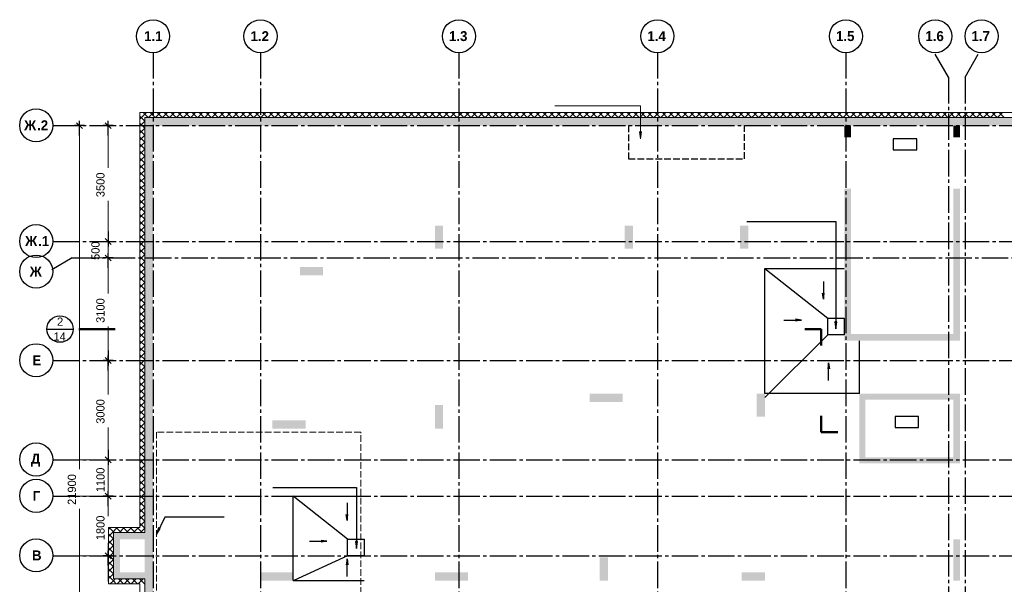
# Model space of a CAD drawing. Header units: millimetres. Extents: x -56135 to 1694203, y -446411 to -23139.
# Tile 284 of 311: x 931930 to 961700, y -40230 to -23163. Entities that reach past the tile are written whole.
import ezdxf

# ---------------------------------------------------------------- set-up
doc = ezdxf.new("R2010")
doc.units = ezdxf.units.MM
doc.linetypes.add('______2', pattern=[270, 200, -70])
doc.linetypes.add('______5', pattern=[1100, 800, -100, 100, -100])
for name, color, linetype, lineweight in [('Standard', 7, 'Continuous', 25), ('Навесной фасад', 7, 'Continuous', 25), ('Общий01', 7, 'Continuous', 13), ('Оси', 40, '______5', 18), ('Стена', 7, 'Continuous', 50), ('Текст_ общее', 7, 'Continuous', 25)]:
    doc.layers.add(name, color=color, linetype=linetype, lineweight=lineweight)
doc.layers.add('Стена_ бетон несущ.', color=7, linetype='Continuous', lineweight=70, true_color=0xb4b496)
doc.styles.add('ARIAL', font='arial.ttf')
doc.styles.add('MtXpl_Century_Gothic', font='GOTHIC.TTF')
doc.styles.add('MtXpl_Century_Gothic_1', font='GOTHICB.TTF')

# ---------------------------------------------------------------- blocks, each defined once
blk = doc.blocks.new('стен пров')
at = {"layer": 'Стена_ бетон несущ.', "linetype": 'Continuous', "lineweight": 18, "true_color": 0xf1f1f1, "transparency": 33554687}
for points in [[(-26837, 393), (4064, 393), (4314, 393), (4314, 643), (-26837, 643)], [(-26587, -8647), (-26587, 393), (-26837, 393), (-26837, -21657), (-26587, -21657), (-26587, -8767)], [(-5687, 393), (-5687, 43), (-5487, 43), (-5487, 393)], [(-2387, 393), (-2387, 43), (-2187, 43), (-2187, 393)], [(-5487, -5907), (-5487, -1507), (-5687, -1507), (-5687, -5907)], [(-2387, -1507), (-2387, -5907), (-2187, -5907), (-2187, -1507)], [(-18066, -2627), (-18066, -3327), (-17816, -3327), (-17816, -2627)], [(-12326, -2627), (-12326, -3327), (-12076, -3327), (-12076, -2627)], [(-8836, -2627), (-8836, -3327), (-8586, -3327), (-8586, -2627)], [(-22146, -4127), (-21446, -4127), (-21446, -3877), (-22146, -3877)], [(-2187, -5907), (-5687, -5907), (-5687, -6107), (-2187, -6107)], [(-13386, -7957), (-12386, -7957), (-12386, -7707), (-13386, -7707)], [(-8336, -7707), (-8336, -8407), (-8086, -8407), (-8086, -7707)], [(-2387, -7707), (-5227, -7707), (-5227, -7887), (-2387, -7887)], [(-2387, -7707), (-2387, -9817), (-2187, -9817), (-2187, -7707)], [(-5227, -7887), (-5227, -9817), (-5047, -9817), (-5047, -7887)], [(-18066, -8050), (-18066, -8767), (-17816, -8767), (-17816, -8050)], [(-22976, -8767), (-21976, -8767), (-21976, -8517), (-22976, -8517)], [(-5047, -9817), (-2387, -9817), (-2387, -9637), (-5047, -9637)], [(-27587, -13307), (-27587, -11907), (-27787, -11907), (-27787, -13307)], [(-27587, -12107), (-26837, -12107), (-26837, -11907), (-27587, -11907)], [(-2387, -12107), (-2387, -13357), (-2187, -13357), (-2187, -12107)], [(-13086, -12657), (-13086, -13357), (-12836, -13357), (-12836, -12657)], [(-26837, -13107), (-27587, -13107), (-27587, -13307), (-26837, -13307)], [(-23346, -13357), (-22346, -13357), (-22346, -13107), (-23346, -13107)], [(-18066, -13357), (-17066, -13357), (-17066, -13107), (-18066, -13107)], [(-8786, -13357), (-8086, -13357), (-8086, -13107), (-8786, -13107)]]:
    blk.add_hatch(color=7, dxfattribs=at).paths.add_polyline_path(points)
at = {"layer": 'Текст_ общее', "linetype": 'Continuous', "lineweight": 13, "transparency": 33554687}
blk.add_hatch(color=7, dxfattribs=at).paths.add_polyline_path([(-11877, 202), (-11847, -8), (-11817, 202)])
at = {"layer": 'Текст_ общее', "linetype": 'Continuous', "lineweight": 25, "transparency": 33554687}
for points in [[(-5975, -5536), (-5945, -5746), (-5915, -5536)], [(-26421, -11760), (-26487, -11961), (-26367, -11786)], [(-20466, -12175), (-20436, -12385), (-20406, -12175)]]:
    blk.add_hatch(color=7, dxfattribs=at).paths.add_polyline_path(points)
at = {"color": 0, "linetype": 'ByBlock', "lineweight": -2}
for p, q in [((-28660, 393), (-28960, 393)), ((-28720, 303), (-28900, 483)), ((-28810, 93), (-28810, 543)), ((-27797, 393), (-28097, 393)), ((-27857, 303), (-28037, 483)), ((-27947, 93), (-27947, 543)), ((-27947, -2807), (-27947, -3257)), ((-27947, -2807), (-27947, -3257)), ((-28097, -3107), (-27797, -3107)), ((-28097, -3107), (-27797, -3107)), ((-28037, -3017), (-27857, -3197)), ((-28037, -3017), (-27857, -3197)), ((-27857, -3697), (-28037, -3517)), ((-27857, -3697), (-28037, -3517)), ((-27947, -3907), (-27947, -3457)), ((-27947, -3907), (-27947, -3457)), ((-27797, -3607), (-28097, -3607)), ((-27797, -3607), (-28097, -3607)), ((-29800, -5756), (-29000, -5756)), ((-27947, -6407), (-27947, -6857)), ((-27797, -6707), (-28097, -6707)), ((-28097, -6707), (-27797, -6707)), ((-27857, -6797), (-28037, -6617)), ((-28037, -6617), (-27857, -6797)), ((-27947, -7007), (-27947, -6557)), ((-27947, -9407), (-27947, -9857)), ((-27947, -9407), (-27947, -9857)), ((-28097, -9707), (-27797, -9707)), ((-28097, -9707), (-27797, -9707)), ((-28037, -9617), (-27857, -9797)), ((-28037, -9617), (-27857, -9797)), ((-27857, -10897), (-28037, -10717)), ((-27857, -10897), (-28037, -10717)), ((-27947, -11107), (-27947, -10657)), ((-27947, -11107), (-27947, -10657)), ((-27797, -10807), (-28097, -10807)), ((-27797, -10807), (-28097, -10807)), ((-27947, -12307), (-27947, -12757)), ((-27947, -12907), (-27947, -12457)), ((-27797, -12607), (-28097, -12607)), ((-28097, -12607), (-27797, -12607)), ((-27857, -12697), (-28037, -12517)), ((-28037, -12517), (-27857, -12697))]:
    blk.add_line(p, q, dxfattribs=at)
for centre, radius in [((-26587, 3096), 500), ((-23337, 3096), 500), ((-17337, 3096), 500), ((-11337, 3096), 500), ((-5637, 3096), 500), ((-2937, 3096), 500), ((-1537, 3096), 500), ((-30119, 403), 500), ((-30119, -3097), 500), ((-30119, -4017), 500), ((-29400, -5756), 400), ((-30119, -6697), 500), ((-30119, -9697), 500), ((-30119, -10797), 500), ((-30119, -12597), 500)]:
    blk.add_circle(centre, radius, dxfattribs=at)
at = {"layer": 'Standard', "color": 7, "linetype": 'Continuous', "lineweight": 25, "transparency": 33554687}
for p, q in [((-6187, -5427), (-5687, -5427)), ((-6187, -5927), (-6187, -5427)), ((-6187, -5427), (-6187, -5427)), ((-5687, -5427), (-5687, -5927)), ((-5687, -5927), (-6187, -5927)), ((-20707, -12107), (-20207, -12107)), ((-20707, -12607), (-20707, -12107)), ((-20707, -12107), (-20707, -12107)), ((-20207, -12107), (-20207, -12607)), ((-20207, -12607), (-20707, -12607))]:
    blk.add_line(p, q, dxfattribs=at)
at = {"layer": 'Standard', "color": 7, "linetype": 'Continuous', "lineweight": 50, "transparency": 33554687}
for p, q in [((-28234, -5756), (-28834, -5756)), ((-28234, -5756), (-27734, -5756)), ((-6884, -5756), (-6384, -5756)), ((-6384, -5756), (-6384, -6256)), ((-6384, -8374), (-6384, -8874)), ((-6384, -8874), (-5884, -8874))]:
    blk.add_line(p, q, dxfattribs=at)
at = {"layer": 'Standard', "color": 7, "linetype": '______2', "lineweight": 13, "transparency": 33554687}
for p, q in [((-20307, -8867), (-26487, -8867)), ((-26487, -8867), (-26487, -16057)), ((-20307, -17537), (-20307, -8867))]:
    blk.add_line(p, q, dxfattribs=at)
at = {"layer": 'Навесной фасад', "color": 41, "linetype": 'Continuous', "lineweight": 13, "transparency": 33554687}
for p, q in [((51764, 793), (-26987, 793)), ((-26987, 793), (-26987, 643)), ((-26987, 643), (-26987, -11757)), ((-26837, 393), (-26837, 643)), ((-26837, 643), (4314, 643)), ((-26837, -11907), (-26837, 393)), ((-26987, -11757), (-27937, -11757)), ((-27937, -11757), (-27937, -11907)), ((-27937, -11907), (-27937, -13457)), ((-27787, -11907), (-27587, -11907)), ((-27787, -13307), (-27787, -11907)), ((-27787, -11907), (-27787, -11907)), ((-27587, -11907), (-26987, -11907)), ((-26987, -11907), (-26837, -11907)), ((-26837, -11907), (-26837, -11907)), ((-27587, -13307), (-27787, -13307)), ((-27787, -13307), (-27787, -13307)), ((-26837, -13307), (-27587, -13307)), ((-26837, -13457), (-26837, -13307)), ((-27937, -13457), (-27787, -13457)), ((-27787, -13457), (-26987, -13457)), ((-26987, -13457), (-26987, -21807)), ((-26837, -21657), (-26837, -13457))]:
    blk.add_line(p, q, dxfattribs=at)
at = {"layer": 'Навесной фасад', "color": 41, "linetype": 'Continuous', "lineweight": 18, "transparency": 33554687}
for p, q in [((-26947, 643), (-26987, 682)), ((-26987, 591), (-26934, 643)), ((-26837, 532), (-26947, 643)), ((-26934, 643), (-26784, 793)), ((-26735, 643), (-26885, 793)), ((-26722, 643), (-26572, 793)), ((-26523, 643), (-26673, 793)), ((-26510, 643), (-26360, 793)), ((-26311, 643), (-26461, 793)), ((-26298, 643), (-26148, 793)), ((-26099, 643), (-26249, 793)), ((-26086, 643), (-25936, 793)), ((-25887, 643), (-26037, 793)), ((-25873, 643), (-25723, 793)), ((-25675, 643), (-25825, 793)), ((-25661, 643), (-25511, 793)), ((-25463, 643), (-25613, 793)), ((-25449, 643), (-25299, 793)), ((-25250, 643), (-25400, 793)), ((-25237, 643), (-25087, 793)), ((-25038, 643), (-25188, 793)), ((-25025, 643), (-24875, 793)), ((-24826, 643), (-24976, 793)), ((-24813, 643), (-24663, 793)), ((-24614, 643), (-24764, 793)), ((-24601, 643), (-24451, 793)), ((-24402, 643), (-24552, 793)), ((-24388, 643), (-24238, 793)), ((-24190, 643), (-24340, 793)), ((-24176, 643), (-24026, 793)), ((-23978, 643), (-24128, 793)), ((-23964, 643), (-23814, 793)), ((-23765, 643), (-23915, 793)), ((-23752, 643), (-23602, 793)), ((-23553, 643), (-23703, 793)), ((-23540, 643), (-23390, 793)), ((-23341, 643), (-23491, 793)), ((-23328, 643), (-23178, 793)), ((-23129, 643), (-23279, 793)), ((-23116, 643), (-22966, 793)), ((-22917, 643), (-23067, 793)), ((-22904, 643), (-22754, 793)), ((-22705, 643), (-22855, 793)), ((-22691, 643), (-22541, 793)), ((-22493, 643), (-22643, 793)), ((-22479, 643), (-22329, 793)), ((-22281, 643), (-22431, 793)), ((-22267, 643), (-22117, 793)), ((-22068, 643), (-22218, 793)), ((-22055, 643), (-21905, 793)), ((-21856, 643), (-22006, 793)), ((-21843, 643), (-21693, 793)), ((-21644, 643), (-21794, 793)), ((-21631, 643), (-21481, 793)), ((-21432, 643), (-21582, 793)), ((-21419, 643), (-21269, 793)), ((-21220, 643), (-21370, 793)), ((-21207, 643), (-21057, 793)), ((-21008, 643), (-21158, 793)), ((-20994, 643), (-20844, 793)), ((-20796, 643), (-20946, 793)), ((-20782, 643), (-20632, 793)), ((-20584, 643), (-20734, 793)), ((-20570, 643), (-20420, 793)), ((-20371, 643), (-20521, 793)), ((-20358, 643), (-20208, 793)), ((-20159, 643), (-20309, 793)), ((-20146, 643), (-19996, 793)), ((-19947, 643), (-20097, 793)), ((-19934, 643), (-19784, 793)), ((-19735, 643), (-19885, 793)), ((-19722, 643), (-19572, 793)), ((-19523, 643), (-19673, 793)), ((-19509, 643), (-19359, 793)), ((-19311, 643), (-19461, 793)), ((-19297, 643), (-19147, 793)), ((-19099, 643), (-19249, 793)), ((-19085, 643), (-18935, 793)), ((-18886, 643), (-19036, 793)), ((-18873, 643), (-18723, 793)), ((-18674, 643), (-18824, 793)), ((-18661, 643), (-18511, 793)), ((-18462, 643), (-18612, 793)), ((-18449, 643), (-18299, 793)), ((-18250, 643), (-18400, 793)), ((-18237, 643), (-18087, 793)), ((-18038, 643), (-18188, 793)), ((-18025, 643), (-17875, 793)), ((-17826, 643), (-17976, 793)), ((-17812, 643), (-17662, 793)), ((-17614, 643), (-17764, 793)), ((-17600, 643), (-17450, 793)), ((-17402, 643), (-17552, 793)), ((-17388, 643), (-17238, 793)), ((-17189, 643), (-17339, 793)), ((-17176, 643), (-17026, 793)), ((-16977, 643), (-17127, 793)), ((-16964, 643), (-16814, 793)), ((-16765, 643), (-16915, 793)), ((-16752, 643), (-16602, 793)), ((-16553, 643), (-16703, 793)), ((-16540, 643), (-16390, 793)), ((-16341, 643), (-16491, 793)), ((-16327, 643), (-16177, 793)), ((-16129, 643), (-16279, 793)), ((-16115, 643), (-15965, 793)), ((-15917, 643), (-16067, 793)), ((-15903, 643), (-15753, 793)), ((-15704, 643), (-15854, 793)), ((-15691, 643), (-15541, 793)), ((-15492, 643), (-15642, 793)), ((-15479, 643), (-15329, 793)), ((-15280, 643), (-15430, 793)), ((-15267, 643), (-15117, 793)), ((-15068, 643), (-15218, 793)), ((-15055, 643), (-14905, 793)), ((-14856, 643), (-15006, 793)), ((-14843, 643), (-14693, 793)), ((-14644, 643), (-14794, 793)), ((-14630, 643), (-14480, 793)), ((-14432, 643), (-14582, 793)), ((-14418, 643), (-14268, 793)), ((-14220, 643), (-14370, 793)), ((-14206, 643), (-14056, 793)), ((-14007, 643), (-14157, 793)), ((-13994, 643), (-13844, 793)), ((-13795, 643), (-13945, 793)), ((-13782, 643), (-13632, 793)), ((-13583, 643), (-13733, 793)), ((-13570, 643), (-13420, 793)), ((-13371, 643), (-13521, 793)), ((-13358, 643), (-13208, 793)), ((-13159, 643), (-13309, 793)), ((-13145, 643), (-12995, 793)), ((-12947, 643), (-13097, 793)), ((-12933, 643), (-12783, 793)), ((-12735, 643), (-12885, 793)), ((-12721, 643), (-12571, 793)), ((-12522, 643), (-12672, 793)), ((-12509, 643), (-12359, 793)), ((-12310, 643), (-12460, 793)), ((-12297, 643), (-12147, 793)), ((-12098, 643), (-12248, 793)), ((-12085, 643), (-11935, 793)), ((-11886, 643), (-12036, 793)), ((-11873, 643), (-11723, 793)), ((-11674, 643), (-11824, 793)), ((-11661, 643), (-11511, 793)), ((-11462, 643), (-11612, 793)), ((-11448, 643), (-11298, 793)), ((-11250, 643), (-11400, 793)), ((-11236, 643), (-11086, 793)), ((-11038, 643), (-11188, 793)), ((-11024, 643), (-10874, 793)), ((-10825, 643), (-10975, 793)), ((-10812, 643), (-10662, 793)), ((-10613, 643), (-10763, 793)), ((-10600, 643), (-10450, 793)), ((-10401, 643), (-10551, 793)), ((-10388, 643), (-10238, 793)), ((-10189, 643), (-10339, 793)), ((-10176, 643), (-10026, 793)), ((-9977, 643), (-10127, 793)), ((-9964, 643), (-9814, 793)), ((-9765, 643), (-9915, 793)), ((-9751, 643), (-9601, 793)), ((-9553, 643), (-9703, 793)), ((-9539, 643), (-9389, 793)), ((-9341, 643), (-9491, 793)), ((-9327, 643), (-9177, 793)), ((-9128, 643), (-9278, 793)), ((-9115, 643), (-8965, 793)), ((-8916, 643), (-9066, 793)), ((-8903, 643), (-8753, 793)), ((-8704, 643), (-8854, 793)), ((-8691, 643), (-8541, 793)), ((-8492, 643), (-8642, 793)), ((-8479, 643), (-8329, 793)), ((-8280, 643), (-8430, 793)), ((-8266, 643), (-8116, 793)), ((-8068, 643), (-8218, 793)), ((-8054, 643), (-7904, 793)), ((-7856, 643), (-8006, 793)), ((-7842, 643), (-7692, 793)), ((-7643, 643), (-7793, 793)), ((-7630, 643), (-7480, 793)), ((-7431, 643), (-7581, 793)), ((-7418, 643), (-7268, 793)), ((-7219, 643), (-7369, 793)), ((-7206, 643), (-7056, 793)), ((-7007, 643), (-7157, 793)), ((-6994, 643), (-6844, 793)), ((-6795, 643), (-6945, 793)), ((-6782, 643), (-6632, 793)), ((-6583, 643), (-6733, 793)), ((-6569, 643), (-6419, 793)), ((-6371, 643), (-6521, 793)), ((-6357, 643), (-6207, 793)), ((-6159, 643), (-6309, 793)), ((-6145, 643), (-5995, 793)), ((-5946, 643), (-6096, 793)), ((-5933, 643), (-5783, 793)), ((-5734, 643), (-5884, 793)), ((-5721, 643), (-5571, 793)), ((-5522, 643), (-5672, 793)), ((-5509, 643), (-5359, 793)), ((-5310, 643), (-5460, 793)), ((-5297, 643), (-5147, 793)), ((-5098, 643), (-5248, 793)), ((-5084, 643), (-4934, 793)), ((-4886, 643), (-5036, 793)), ((-4872, 643), (-4722, 793)), ((-4674, 643), (-4824, 793)), ((-4660, 643), (-4510, 793)), ((-4461, 643), (-4611, 793)), ((-4448, 643), (-4298, 793)), ((-4249, 643), (-4399, 793)), ((-4236, 643), (-4086, 793)), ((-4037, 643), (-4187, 793)), ((-4024, 643), (-3874, 793)), ((-3825, 643), (-3975, 793)), ((-3812, 643), (-3662, 793)), ((-3613, 643), (-3763, 793)), ((-3600, 643), (-3450, 793)), ((-3401, 643), (-3551, 793)), ((-3387, 643), (-3237, 793)), ((-3189, 643), (-3339, 793)), ((-3175, 643), (-3025, 793)), ((-2977, 643), (-3127, 793)), ((-2963, 643), (-2813, 793)), ((-2764, 643), (-2914, 793)), ((-2751, 643), (-2601, 793)), ((-2552, 643), (-2702, 793)), ((-2539, 643), (-2389, 793)), ((-2340, 643), (-2490, 793)), ((-2327, 643), (-2177, 793)), ((-2128, 643), (-2278, 793)), ((-2115, 643), (-1965, 793)), ((-1916, 643), (-2066, 793)), ((-1902, 643), (-1752, 793)), ((-1704, 643), (-1854, 793)), ((-1690, 643), (-1540, 793)), ((-1492, 643), (-1642, 793)), ((-1478, 643), (-1328, 793)), ((-1279, 643), (-1429, 793)), ((-1266, 643), (-1116, 793)), ((-1067, 643), (-1217, 793)), ((-1054, 643), (-904, 793)), ((-855, 643), (-1005, 793)), ((-26987, 378), (-26837, 528)), ((-26837, 320), (-26987, 470)), ((-26987, 166), (-26837, 316)), ((-26837, 108), (-26987, 258)), ((-26987, -46), (-26837, 104)), ((-26837, -104), (-26987, 46)), ((-26987, -258), (-26837, -108)), ((-26837, -316), (-26987, -166)), ((-26987, -470), (-26837, -320)), ((-26837, -528), (-26987, -378)), ((-26987, -682), (-26837, -532)), ((-26837, -741), (-26987, -591)), ((-26987, -894), (-26837, -744)), ((-26837, -953), (-26987, -803)), ((-26987, -1107), (-26837, -957)), ((-26837, -1165), (-26987, -1015)), ((-26987, -1319), (-26837, -1169)), ((-26837, -1377), (-26987, -1227)), ((-26987, -1531), (-26837, -1381)), ((-26837, -1589), (-26987, -1439)), ((-26987, -1743), (-26837, -1593)), ((-26837, -1801), (-26987, -1651)), ((-26987, -1955), (-26837, -1805)), ((-26837, -2013), (-26987, -1863)), ((-26987, -2167), (-26837, -2017)), ((-26837, -2225), (-26987, -2075)), ((-26987, -2379), (-26837, -2229)), ((-26837, -2438), (-26987, -2288)), ((-26987, -2591), (-26837, -2441)), ((-26837, -2650), (-26987, -2500)), ((-26987, -2804), (-26837, -2654)), ((-26837, -2862), (-26987, -2712)), ((-26987, -3016), (-26837, -2866)), ((-26837, -3074), (-26987, -2924)), ((-26987, -3228), (-26837, -3078)), ((-26837, -3286), (-26987, -3136)), ((-26987, -3440), (-26837, -3290)), ((-26837, -3498), (-26987, -3348)), ((-26987, -3652), (-26837, -3502)), ((-26837, -3710), (-26987, -3560)), ((-26987, -3864), (-26837, -3714)), ((-26837, -3922), (-26987, -3772)), ((-26987, -4076), (-26837, -3926)), ((-26837, -4135), (-26987, -3985)), ((-26987, -4289), (-26837, -4139)), ((-26837, -4347), (-26987, -4197)), ((-26987, -4501), (-26837, -4351)), ((-26837, -4559), (-26987, -4409)), ((-26987, -4713), (-26837, -4563)), ((-26837, -4771), (-26987, -4621)), ((-26987, -4925), (-26837, -4775)), ((-26837, -4983), (-26987, -4833)), ((-26987, -5137), (-26837, -4987)), ((-26837, -5195), (-26987, -5045)), ((-26987, -5349), (-26837, -5199)), ((-26837, -5407), (-26987, -5257)), ((-26987, -5561), (-26837, -5411)), ((-26837, -5620), (-26987, -5470)), ((-26987, -5773), (-26837, -5623)), ((-26837, -5832), (-26987, -5682)), ((-26987, -5986), (-26837, -5836)), ((-26837, -6044), (-26987, -5894)), ((-26987, -6198), (-26837, -6048)), ((-26837, -6256), (-26987, -6106)), ((-26987, -6410), (-26837, -6260)), ((-26837, -6468), (-26987, -6318)), ((-26987, -6622), (-26837, -6472)), ((-26837, -6680), (-26987, -6530)), ((-26987, -6834), (-26837, -6684)), ((-26837, -6892), (-26987, -6742)), ((-26987, -7046), (-26837, -6896)), ((-26837, -7104), (-26987, -6954)), ((-26987, -7258), (-26837, -7108)), ((-26837, -7317), (-26987, -7167)), ((-26987, -7471), (-26837, -7321)), ((-26837, -7529), (-26987, -7379)), ((-26987, -7683), (-26837, -7533)), ((-26837, -7741), (-26987, -7591)), ((-26987, -7895), (-26837, -7745)), ((-26837, -7953), (-26987, -7803)), ((-26987, -8107), (-26837, -7957)), ((-26837, -8165), (-26987, -8015)), ((-26987, -8319), (-26837, -8169)), ((-26837, -8377), (-26987, -8227)), ((-26987, -8531), (-26837, -8381)), ((-26837, -8589), (-26987, -8439)), ((-26987, -8743), (-26837, -8593)), ((-26837, -8802), (-26987, -8652)), ((-26987, -8955), (-26837, -8805)), ((-26837, -9014), (-26987, -8864)), ((-26987, -9168), (-26837, -9018)), ((-26837, -9226), (-26987, -9076)), ((-26987, -9380), (-26837, -9230)), ((-26837, -9438), (-26987, -9288)), ((-26987, -9592), (-26837, -9442)), ((-26837, -9650), (-26987, -9500)), ((-26987, -9804), (-26837, -9654)), ((-26837, -9862), (-26987, -9712)), ((-26987, -10016), (-26837, -9866)), ((-26837, -10074), (-26987, -9924)), ((-26987, -10228), (-26837, -10078)), ((-26837, -10286), (-26987, -10136)), ((-26987, -10440), (-26837, -10290)), ((-26837, -10499), (-26987, -10349)), ((-26987, -10652), (-26837, -10502)), ((-26837, -10711), (-26987, -10561)), ((-26987, -10865), (-26837, -10715)), ((-26837, -10923), (-26987, -10773)), ((-26987, -11077), (-26837, -10927)), ((-26837, -11135), (-26987, -10985)), ((-26987, -11289), (-26837, -11139)), ((-26837, -11347), (-26987, -11197)), ((-26987, -11501), (-26837, -11351)), ((-26837, -11559), (-26987, -11409)), ((-26987, -11713), (-26837, -11563)), ((-27937, -11815), (-27879, -11757)), ((-27937, -12027), (-27817, -11907)), ((-27762, -11907), (-27912, -11757)), ((-27817, -11907), (-27667, -11757)), ((-27550, -11907), (-27700, -11757)), ((-27605, -11907), (-27455, -11757)), ((-27338, -11907), (-27488, -11757)), ((-27393, -11907), (-27243, -11757)), ((-27125, -11907), (-27275, -11757)), ((-27180, -11907), (-27030, -11757)), ((-26987, -11834), (-27063, -11757)), ((-26837, -11771), (-26987, -11621)), ((-26913, -11907), (-26987, -11834)), ((-26968, -11907), (-26837, -11775)), ((-27787, -12094), (-27937, -11944)), ((-27937, -12239), (-27787, -12089)), ((-27787, -12306), (-27937, -12156)), ((-27937, -12451), (-27787, -12301)), ((-27787, -12518), (-27937, -12368)), ((-27937, -12663), (-27787, -12513)), ((-27787, -12731), (-27937, -12581)), ((-27937, -12875), (-27787, -12725)), ((-27787, -12943), (-27937, -12793)), ((-27937, -13087), (-27787, -12937)), ((-27787, -13155), (-27937, -13005)), ((-27937, -13300), (-27787, -13150)), ((-27787, -13367), (-27937, -13217)), ((-27882, -13457), (-27787, -13362)), ((-27787, -13362), (-27732, -13307)), ((-27697, -13457), (-27787, -13367)), ((-27670, -13457), (-27520, -13307)), ((-27485, -13457), (-27635, -13307)), ((-27458, -13457), (-27308, -13307)), ((-27272, -13457), (-27422, -13307)), ((-27245, -13457), (-27095, -13307)), ((-27060, -13457), (-27210, -13307)), ((-27033, -13457), (-26883, -13307)), ((-26848, -13457), (-26998, -13307)), ((-27909, -13457), (-27937, -13429)), ((-26837, -13468), (-26848, -13457))]:
    blk.add_line(p, q, dxfattribs=at)
at = {"layer": 'Общий01', "color": 7, "linetype": 'Continuous', "lineweight": 25, "transparency": 33554687}
for p, q in [((-8086, -7707), (-8086, -3927)), ((-8086, -3927), (-5687, -3927)), ((-8086, -3927), (-6187, -5427)), ((-6316, -4321), (-6316, -4851)), ((-6316, -4851), (-6342, -4671)), ((-6316, -4851), (-6291, -4671)), ((-7514, -5486), (-6984, -5486)), ((-6984, -5486), (-7164, -5461)), ((-6984, -5486), (-7164, -5512)), ((-6187, -5927), (-8086, -7827)), ((-5227, -7707), (-5227, -6107)), ((-6162, -6777), (-6187, -6957)), ((-6162, -7307), (-6162, -6777)), ((-6162, -6777), (-6136, -6957)), ((-5227, -7707), (-8086, -7707)), ((-22346, -13357), (-22346, -10807)), ((-22346, -10807), (-20207, -10807)), ((-20707, -12107), (-22346, -10807)), ((-20721, -11007), (-20721, -11537)), ((-20721, -11537), (-20746, -11357)), ((-20721, -11537), (-20695, -11357)), ((-21858, -12167), (-21328, -12167)), ((-21328, -12167), (-21508, -12142)), ((-21328, -12167), (-21508, -12193)), ((-20707, -12607), (-22333, -13357)), ((-20721, -12700), (-20747, -12880)), ((-20721, -13230), (-20721, -12700)), ((-20721, -12700), (-20696, -12880)), ((-22346, -13357), (-20207, -13357))]:
    blk.add_line(p, q, dxfattribs=at)
at = {"layer": 'Оси', "color": 16, "linetype": '______5', "lineweight": 25, "transparency": 33554687}
for p, q in [((-26587, 2616), (-26587, -25534)), ((-23337, 2616), (-23337, -25534)), ((-17337, 2616), (-17337, -25534)), ((-11337, 2616), (-11337, -25534)), ((-5636, 2616), (-5636, -25534)), ((-2537, 1861), (-2973, 2616)), ((-2036, 1861), (-1600, 2616)), ((-2537, 1861), (-2537, -24778)), ((-2036, 1861), (-2036, -24778)), ((-29605, 393), (54525, 393)), ((-29605, -3107), (54525, -3107)), ((-29028, -3607), (-29643, -3962)), ((-29028, -3607), (53955, -3607)), ((-29605, -6707), (54525, -6707)), ((-29605, -9707), (54525, -9707)), ((-29605, -10807), (54525, -10807)), ((-29605, -12607), (54525, -12607))]:
    blk.add_line(p, q, dxfattribs=at)
at = {"layer": 'Оси', "color": 218, "linetype": 'Continuous', "lineweight": 0, "transparency": 33554687}
for p, q in [((-28810, 93), (-28810, -9993)), ((-27947, 93), (-27947, -883)), ((-27947, -2807), (-27947, -1881)), ((-27947, -2807), (-27947, -2507)), ((-27947, -3607), (-27947, -3107)), ((-27947, -3907), (-27947, -4683)), ((-27947, -3907), (-27947, -4207)), ((-27947, -6407), (-27947, -5681)), ((-27947, -7007), (-27947, -7733)), ((-27947, -9407), (-27947, -8731)), ((-27947, -9407), (-27947, -9107)), ((-27947, -10807), (-27947, -9707)), ((-28810, -21207), (-28810, -11186)), ((-27947, -11107), (-27947, -11252)), ((-27947, -11107), (-27947, -11407)), ((-27947, -12307), (-27947, -12213)), ((-27947, -12907), (-27947, -13382))]:
    blk.add_line(p, q, dxfattribs=at)
at = {"layer": 'Оси', "color": 218, "linetype": 'Continuous', "lineweight": 13, "transparency": 33554687}
for p, q in [((-28860, -3607), (-27947, -3607)), ((-28860, -3607), (-27947, -3607)), ((-28860, -9707), (-27947, -9707)), ((-28860, -9707), (-27947, -9707)), ((-28860, -10807), (-27947, -10807)), ((-28860, -10807), (-27947, -10807)), ((-28860, -12607), (-27947, -12607)), ((-28860, -12607), (-27947, -12607))]:
    blk.add_line(p, q, dxfattribs=at)
at = {"layer": 'Стена', "color": 7, "linetype": '______2', "lineweight": 25, "transparency": 33554687}
for p, q in [((-12208, 393), (-12208, -607)), ((-8708, -607), (-8708, 393)), ((-12208, -607), (-8708, -607))]:
    blk.add_line(p, q, dxfattribs=at)
at = {"layer": 'Текст_ общее', "color": 7, "linetype": 'Continuous', "lineweight": 13, "transparency": 33554687}
for p, q in [((-14437, 992), (-11847, 992)), ((-11847, 992), (-11847, -8)), ((-11817, 202), (-11877, 202)), ((-11877, 202), (-11847, -8)), ((-11847, 202), (-11847, 217)), ((-11847, -8), (-11817, 202)), ((-11847, -8), (-11847, -8)), ((-11847, -8), (-11847, -8)), ((-11847, -8), (-11847, -8))]:
    blk.add_line(p, q, dxfattribs=at)
at = {"layer": 'Текст_ общее', "color": 220, "linetype": 'Continuous', "lineweight": 25, "transparency": 33554687}
for p, q in [((-3496, -1), (-4207, -1)), ((-4207, -1), (-4207, -334)), ((-3496, -334), (-3496, -1)), ((-4207, -334), (-3496, -334)), ((-3439, -8396), (-4151, -8396)), ((-4151, -8396), (-4151, -8729)), ((-3439, -8729), (-3439, -8396)), ((-4151, -8729), (-3439, -8729))]:
    blk.add_line(p, q, dxfattribs=at)
at = {"layer": 'Текст_ общее', "color": 7, "linetype": 'Continuous', "lineweight": 25, "transparency": 33554687}
for p, q in [((-8635, -2503), (-5945, -2503)), ((-5945, -2503), (-5945, -5746)), ((-5915, -5536), (-5975, -5536)), ((-5975, -5536), (-5945, -5746)), ((-5945, -5536), (-5945, -5521)), ((-5945, -5746), (-5915, -5536)), ((-5945, -5746), (-5945, -5746)), ((-5945, -5746), (-5945, -5746)), ((-5945, -5746), (-5945, -5746)), ((-22969, -10541), (-20436, -10541)), ((-20436, -10541), (-20436, -12385)), ((-26231, -11443), (-26487, -11961)), ((-24433, -11443), (-26231, -11443)), ((-26421, -11760), (-26487, -11961)), ((-26487, -11961), (-26367, -11786)), ((-26367, -11786), (-26421, -11760)), ((-26394, -11773), (-26387, -11760)), ((-26487, -11961), (-26487, -11961)), ((-26487, -11961), (-26487, -11961)), ((-26487, -11961), (-26487, -11961)), ((-20406, -12175), (-20466, -12175)), ((-20466, -12175), (-20436, -12385)), ((-20436, -12175), (-20436, -12160)), ((-20436, -12385), (-20406, -12175)), ((-20436, -12385), (-20436, -12385)), ((-20436, -12385), (-20436, -12385)), ((-20436, -12385), (-20436, -12385))]:
    blk.add_line(p, q, dxfattribs=at)
at = {"layer": 'Standard', "color": 7, "transparency": 33554687, "style": 'ARIAL'}
for s, width, p in [('2', 0.99, (-29492, -5657)), ('14', 0.95, (-29595, -6107))]:
    blk.add_text(s, height=250, dxfattribs=dict(at, width=width)).set_placement(p)
at = {"layer": 'Оси', "color": 16, "transparency": 33554687, "style": 'MtXpl_Century_Gothic_1'}
for s, p in [('1.1', (-26858, 2949)), ('1.2', (-23639, 2949)), ('1.3', (-17640, 2950)), ('1.4', (-11641, 2949)), ('1.5', (-5937, 2950)), ('1.6', (-3235, 2950)), ('1.7', (-1841, 2950)), ('Ж', (-30484, 256)), ('.2', (-30093, 256)), ('Ж', (-30453, -3244)), ('.1', (-30062, -3244)), ('Ж', (-30314, -4167)), ('Е', (-30235, -6847)), ('Д', (-30280, -9824)), ('Г', (-30227, -10947)), ('В', (-30247, -12747))]:
    blk.add_text(s, height=300, dxfattribs=at).set_placement(p)
at = {"layer": 'Оси', "color": 218, "transparency": 33554687, "style": 'MtXpl_Century_Gothic'}
for s, p in [('3500', (-28053, -1768)), ('500', (-28203, -3665)), ('3100', (-28053, -5568)), ('3000', (-28053, -8618)), ('1100', (-28053, -10687)), ('21900', (-28916, -11071)), ('1800', (-28053, -12137))]:
    blk.add_text(s, height=250, rotation=90, dxfattribs=at).set_placement(p)

msp = doc.modelspace()

# ---------------------------------------------------------------- block references
msp.add_blockref('стен пров', (962548.4, -26759.5))

doc.saveas('drawing.dxf')
